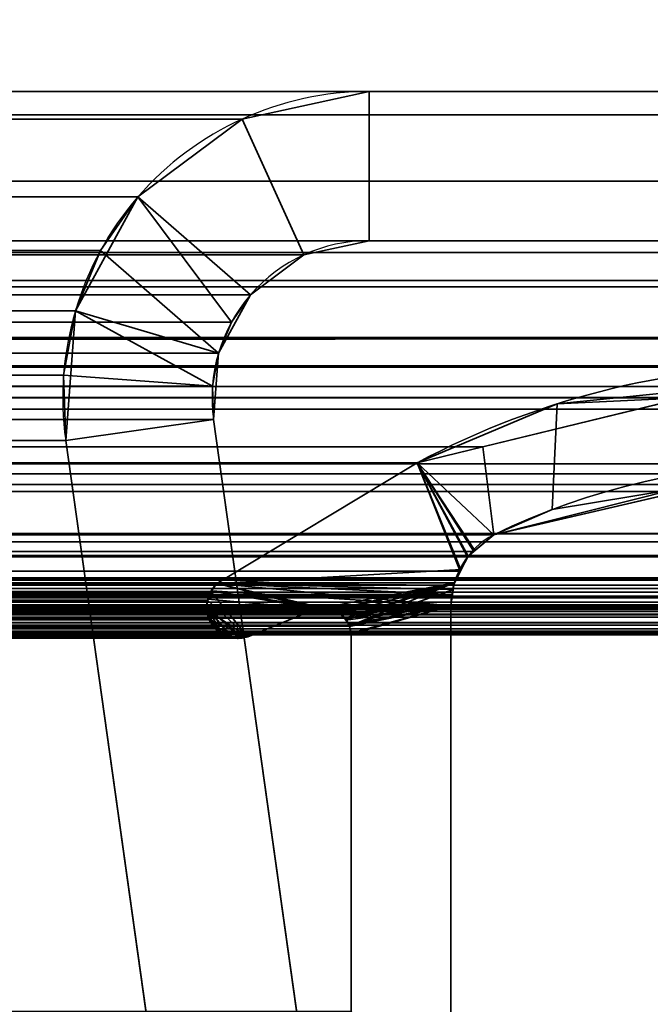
# Model space of a CAD drawing. Header units: millimetres. Extents: x -493 to 6693, y -115 to 145.
# Tile 262 of 656: x 299.67 to 306.01, y 6.82 to 16.72. Entities that reach past the tile are written whole.
import ezdxf

# ---------------------------------------------------------------- set-up
doc = ezdxf.new("R2010")
doc.units = ezdxf.units.MM
doc.layers.add('151', color=7, linetype='Continuous', true_color=0xffffff)

# ---------------------------------------------------------------- blocks, each defined once
blk = doc.blocks.new('UG_SURFACE_001')
at = {"layer": '151', "color": 252, "linetype": 'Continuous', "lineweight": 35}
for points in [[(492.5, -15, 2200.2499), (492.5, 135, 2200.2499), (-492.5, 135, 2200.2499), (-492.5, -15, 2200.2499)], [(-342.5, -15, 2050.2501), (-342.5, 135, 2050.2501), (342.5, 135, 2050.2501), (342.5, -15, 2050.2501)]]:
    blk.add_3dface(points, dxfattribs=at)
blk = doc.blocks.new('UG_SURFACE_088')
at = {"layer": '151', "color": 252, "linetype": 'Continuous', "lineweight": 35}
for points in [[(311.42, 16, 2018.6701), (-311.42, 16, 2018.6701), (-312.5987, 15.7655, 2019.8486), (312.5987, 15.7655, 2019.8486)], [(-311.42, 16, 2018.6701), (311.42, 16, 2018.6701), (303.1802, 16, 2010.4303), (-303.1802, 16, 2010.4303)], [(301.903, 15.7227, 2009.1529), (-301.903, 15.7227, 2009.1529), (-303.1802, 16, 2010.4303), (303.1802, 16, 2010.4303)], [(303.1802, 14.5, 2010.4303), (302.525, 14.3577, 2009.7749), (301.903, 15.7227, 2009.1529), (303.1802, 16, 2010.4303)], [(311.42, 14.5, 2018.6701), (303.1802, 14.5, 2010.4303), (303.1802, 16, 2010.4303), (311.42, 16, 2018.6701)], [(312.5987, 15.7655, 2019.8486), (-312.5987, 15.7655, 2019.8486), (-313.5979, 15.0979, 2020.8478), (313.5979, 15.0979, 2020.8478)], [(300.8557, 14.9407, 2008.1058), (-300.8557, 14.9407, 2008.1058), (-301.903, 15.7227, 2009.1529), (301.903, 15.7227, 2009.1529)], [(300.8557, 14.9407, 2008.1058), (301.903, 15.7227, 2009.1529), (302.525, 14.3577, 2009.7749), (301.9878, 13.9566, 2009.2378)], [(313.5979, 15.0979, 2020.8478), (-313.5979, 15.0979, 2020.8478), (-314.2655, 14.0987, 2021.5156), (314.2655, 14.0987, 2021.5156)], [(-300.4799, 14.4014, 2007.73), (-300.8557, 14.9407, 2008.1058), (300.8557, 14.9407, 2008.1058)], [(-300.4799, 14.4014, 2007.73), (300.8557, 14.9407, 2008.1058), (300.4799, 14.4014, 2007.73)], [(301.795, 13.68, 2009.0449), (301.6653, 13.3687, 2008.9152), (300.4799, 14.4014, 2007.73), (300.8557, 14.9407, 2008.1058)], [(300.8557, 14.9407, 2008.1058), (301.9878, 13.9566, 2009.2378), (301.795, 13.68, 2009.0449)], [(312.0247, 14.3797, 2019.2747), (-312.0247, 14.3797, 2019.2747), (-311.42, 14.5, 2018.6701), (311.42, 14.5, 2018.6701)], [(-311.42, 14.5, 2018.6701), (-303.1802, 14.5, 2010.4303), (303.1802, 14.5, 2010.4303), (311.42, 14.5, 2018.6701)], [(303.1802, 14.5, 2010.4303), (-303.1802, 14.5, 2010.4303), (-302.525, 14.3577, 2009.7749), (302.525, 14.3577, 2009.7749)], [(312.5372, 14.0372, 2019.7873), (-312.5372, 14.0372, 2019.7873), (-312.0247, 14.3797, 2019.2747), (312.0247, 14.3797, 2019.2747)], [(302.525, 14.3577, 2009.7749), (-302.525, 14.3577, 2009.7749), (-301.9878, 13.9566, 2009.2378), (301.9878, 13.9566, 2009.2378)], [(300.4799, 14.4014, 2007.73), (-300.2271, 13.7948, 2007.477), (-300.4799, 14.4014, 2007.73)], [(300.4799, 14.4014, 2007.73), (300.2271, 13.7948, 2007.477), (-300.2271, 13.7948, 2007.477)], [(300.2271, 13.7948, 2007.477), (300.4799, 14.4014, 2007.73), (301.6653, 13.3687, 2008.9152), (301.6046, 13.0371, 2008.8546)], [(314.4408, 13.5209, 2021.6908), (314.2655, 14.0987, 2021.5156), (-314.2655, 14.0987, 2021.5156), (-314.4408, 13.5209, 2021.6908)], [(312.8797, 13.5246, 2020.1297), (-312.8797, 13.5246, 2020.1297), (-312.5372, 14.0372, 2019.7873), (312.5372, 14.0372, 2019.7873)], [(301.795, 13.68, 2009.0449), (-301.9878, 13.9566, 2009.2378), (-301.795, 13.68, 2009.0449)], [(301.795, 13.68, 2009.0449), (301.9878, 13.9566, 2009.2378), (-301.9878, 13.9566, 2009.2378)], [(-300.1087, 13.1483, 2007.3588), (-300.2271, 13.7948, 2007.477), (300.2271, 13.7948, 2007.477)], [(-300.1087, 13.1483, 2007.3588), (300.2271, 13.7948, 2007.477), (300.1087, 13.1483, 2007.3588)], [(301.6046, 13.0371, 2008.8546), (300.1087, 13.1483, 2007.3588), (300.2271, 13.7948, 2007.477)], [(-301.795, 13.68, 2009.0449), (301.6653, 13.3687, 2008.9152), (301.795, 13.68, 2009.0449)], [(-301.795, 13.68, 2009.0449), (-301.6653, 13.3687, 2008.9152), (301.6653, 13.3687, 2008.9152)], [(-314.5, 12.92, 2021.75), (314.5, 12.92, 2021.75), (314.4408, 13.5209, 2021.6908)], [(-314.4408, 13.5209, 2021.6908), (-314.5, 12.92, 2021.75), (314.4408, 13.5209, 2021.6908)], [(-312.9697, 13.2282, 2020.2196), (-312.8797, 13.5246, 2020.1297), (312.8797, 13.5246, 2020.1297), (312.9697, 13.2282, 2020.2196)], [(301.6046, 13.0371, 2008.8546), (-301.6653, 13.3687, 2008.9152), (-301.6046, 13.0371, 2008.8546)], [(301.6046, 13.0371, 2008.8546), (301.6653, 13.3687, 2008.9152), (-301.6653, 13.3687, 2008.9152)], [(313, 12.92, 2020.2501), (-313, 12.92, 2020.2501), (-312.9697, 13.2282, 2020.2196)], [(312.9697, 13.2282, 2020.2196), (313, 12.92, 2020.2501), (-312.9697, 13.2282, 2020.2196)], [(300.1087, 13.1483, 2007.3588), (-300.1302, 12.4913, 2007.3802), (-300.1087, 13.1483, 2007.3588)], [(300.1087, 13.1483, 2007.3588), (300.1302, 12.4913, 2007.3802), (-300.1302, 12.4913, 2007.3802)], [(300.1302, 12.4913, 2007.3802), (300.1087, 13.1483, 2007.3588), (301.6046, 13.0371, 2008.8546), (301.6156, 12.7001, 2008.8656)], [(-301.6046, 13.0371, 2008.8546), (-301.6156, 12.7001, 2008.8656), (301.6156, 12.7001, 2008.8656)], [(-301.6046, 13.0371, 2008.8546), (301.6156, 12.7001, 2008.8656), (301.6046, 13.0371, 2008.8546)], [(-314.5, -21.92, 2021.75), (314.5, -21.92, 2021.75), (314.5, 12.92, 2021.75), (-314.5, 12.92, 2021.75)], [(-313, -21.92, 2020.2501), (-313, 12.92, 2020.2501), (313, 12.92, 2020.2501), (313, -21.92, 2020.2501)], [(-301.6156, 12.7001, 2008.8656), (-302.4781, 6.5631, 2009.7282), (302.4781, 6.5631, 2009.7282), (301.6156, 12.7001, 2008.8656)], [(300.9927, 6.3544, 2008.2426), (300.1302, 12.4913, 2007.3802), (301.6156, 12.7001, 2008.8656), (302.4781, 6.5631, 2009.7282)], [(-300.1302, 12.4913, 2007.3802), (300.1302, 12.4913, 2007.3802), (300.9927, 6.3544, 2008.2426), (-300.9927, 6.3544, 2008.2426)]]:
    blk.add_3dface(points, dxfattribs=at)
blk = doc.blocks.new('UG_SURFACE_089')
at = {"layer": '151', "color": 252, "linetype": 'Continuous', "lineweight": 35}
for points in [[(303.1802, 16, 2010.4303), (303.1802, 16, -7.75), (301.903, 15.7227, -7.75), (301.903, 15.7227, 2009.1529)], [(303.1802, 14.5, -7.75), (302.525, 14.3577, -7.75), (301.903, 15.7227, -7.75), (303.1802, 16, -7.75)], [(303.1802, 16, 2010.4303), (301.903, 15.7227, 2009.1529), (302.525, 14.3577, 2009.7749), (303.1802, 14.5, 2010.4303)], [(311.42, 16, 2018.6701), (311.42, 16, -7.75), (303.1802, 16, -7.75), (303.1802, 16, 2010.4303)], [(311.42, 14.5, -7.75), (303.1802, 14.5, -7.75), (303.1802, 16, -7.75), (311.42, 16, -7.75)], [(311.42, 16, 2018.6701), (303.1802, 16, 2010.4303), (303.1802, 14.5, 2010.4303), (311.42, 14.5, 2018.6701)], [(301.903, 15.7227, 2009.1529), (301.903, 15.7227, -7.75), (300.8557, 14.9407, -7.75), (300.8557, 14.9407, 2008.1058)], [(302.525, 14.3577, -7.75), (301.9878, 13.9566, -7.75), (300.8557, 14.9407, -7.75), (301.903, 15.7227, -7.75)], [(301.9878, 13.9566, 2009.2378), (302.525, 14.3577, 2009.7749), (301.903, 15.7227, 2009.1529), (300.8557, 14.9407, 2008.1058)], [(300.8557, 14.9407, -7.75), (300.2271, 13.7948, -7.75), (300.2271, 13.7948, 2007.477)], [(300.2271, 13.7948, 2007.477), (300.4799, 14.4014, 2007.73), (300.8557, 14.9407, -7.75)], [(300.2271, 13.7948, -7.75), (300.8557, 14.9407, -7.75), (301.9878, 13.9566, -7.75), (301.6653, 13.3687, -7.75)], [(300.4799, 14.4014, 2007.73), (300.8557, 14.9407, 2008.1058), (300.8557, 14.9407, -7.75)], [(300.8557, 14.9407, 2008.1058), (300.4799, 14.4014, 2007.73), (301.6653, 13.3687, 2008.9152), (301.795, 13.68, 2009.0449)], [(301.795, 13.68, 2009.0449), (301.9878, 13.9566, 2009.2378), (300.8557, 14.9407, 2008.1058)], [(302.525, 14.3577, 2009.7749), (302.525, 14.3577, -7.75), (303.1802, 14.5, -7.75), (303.1802, 14.5, 2010.4303)], [(311.42, 14.5, 2018.6701), (303.1802, 14.5, 2010.4303), (303.1802, 14.5, -7.75), (311.42, 14.5, -7.75)], [(301.6046, 13.0371, 2008.8546), (301.6653, 13.3687, 2008.9152), (300.4799, 14.4014, 2007.73), (300.2271, 13.7948, 2007.477)], [(301.9878, 13.9566, 2009.2378), (301.9878, 13.9566, -7.75), (302.525, 14.3577, -7.75), (302.525, 14.3577, 2009.7749)], [(301.795, 13.68, 2009.0449), (301.6653, 13.3687, -7.75), (301.9878, 13.9566, -7.75)], [(301.9878, 13.9566, -7.75), (301.9878, 13.9566, 2009.2378), (301.795, 13.68, 2009.0449)], [(300.1087, 13.1483, 2007.3588), (300.2271, 13.7948, -7.75), (300.1302, 12.4913, -7.75)], [(300.1087, 13.1483, 2007.3588), (300.2271, 13.7948, 2007.477), (300.2271, 13.7948, -7.75)], [(300.2271, 13.7948, 2007.477), (300.1087, 13.1483, 2007.3588), (301.6046, 13.0371, 2008.8546)], [(300.1302, 12.4913, -7.75), (300.2271, 13.7948, -7.75), (301.6653, 13.3687, -7.75), (301.6156, 12.7001, -7.75)], [(301.795, 13.68, 2009.0449), (301.6653, 13.3687, 2008.9152), (301.6653, 13.3687, -7.75)], [(301.6653, 13.3687, -7.75), (301.6653, 13.3687, 2008.9152), (301.6046, 13.0371, 2008.8546)], [(301.6046, 13.0371, 2008.8546), (301.6156, 12.7001, -7.75), (301.6653, 13.3687, -7.75)], [(300.1302, 12.4913, -7.75), (300.1302, 12.4913, 2007.3802), (300.1087, 13.1483, 2007.3588)], [(301.6156, 12.7001, 2008.8656), (301.6046, 13.0371, 2008.8546), (300.1087, 13.1483, 2007.3588), (300.1302, 12.4913, 2007.3802)], [(301.6046, 13.0371, 2008.8546), (301.6156, 12.7001, 2008.8656), (301.6156, 12.7001, -7.75)], [(300.9927, 6.3544, -7.75), (300.1302, 12.4913, -7.75), (301.6156, 12.7001, -7.75), (302.4781, 6.5631, -7.75)], [(302.4781, 6.5631, 2009.7282), (301.6156, 12.7001, 2008.8656), (300.1302, 12.4913, 2007.3802), (300.9927, 6.3544, 2008.2426)], [(301.6156, 12.7001, 2008.8656), (302.4781, 6.5631, 2009.7282), (302.4781, 6.5631, -7.75), (301.6156, 12.7001, -7.75)], [(300.1302, 12.4913, 2007.3802), (300.1302, 12.4913, -7.75), (300.9927, 6.3544, -7.75), (300.9927, 6.3544, 2008.2426)]]:
    blk.add_3dface(points, dxfattribs=at)
blk = doc.blocks.new('UG_SURFACE_092')
at = {"layer": '151', "color": 7, "linetype": 'Continuous', "lineweight": 35}
for points in [[(-309.2698, 12.806, 2016.5198), (309.2698, 12.806, 2016.5198), (307.672, 13.2423, 2014.9219)], [(-307.672, 13.2423, 2014.9219), (-309.2698, 12.806, 2016.5198), (307.672, 13.2423, 2014.9219)], [(307.672, 13.2423, 2014.9219), (306.8185, 13.0346, 2014.0684), (-306.8185, 13.0346, 2014.0684), (-307.672, 13.2423, 2014.9219)], [(304.3236, 12.4274, 2011.5736), (-304.3236, 12.4274, 2011.5736), (-306.8185, 13.0346, 2014.0684), (306.8185, 13.0346, 2014.0684)], [(306.3062, 11.9768, 2013.5562), (304.4322, 11.5427, 2011.6823), (304.3236, 12.4274, 2011.5736), (306.8185, 13.0346, 2014.0684)], [(309.2698, 12.806, 2016.5198), (-309.2698, 12.806, 2016.5198), (-311.652, 12.1555, 2018.9021), (311.652, 12.1555, 2018.9021)], [(303.663, 12.2666, 2010.9129), (-303.663, 12.2666, 2010.9129), (-304.3236, 12.4274, 2011.5736), (304.3236, 12.4274, 2011.5736)], [(303.663, 12.2666, 2010.9129), (304.3236, 12.4274, 2011.5736), (304.4322, 11.5427, 2011.6823), (304.2326, 11.3749, 2011.4825)], [(307.5121, 12.2561, 2014.7622), (-308.4338, 12.0469, 2015.6839), (-307.5121, 12.2561, 2014.7622)], [(307.5121, 12.2561, 2014.7622), (308.4338, 12.0469, 2015.6839), (-308.4338, 12.0469, 2015.6839)], [(-307.5121, 12.2561, 2014.7622), (306.3062, 11.9768, 2013.5562), (307.5121, 12.2561, 2014.7622)], [(-307.5121, 12.2561, 2014.7622), (-306.3062, 11.9768, 2013.5562), (306.3062, 11.9768, 2013.5562)], [(303.663, 12.2666, 2010.9129), (301.6499, 11.0514, 2008.8999), (-301.6499, 11.0514, 2008.8999), (-303.663, 12.2666, 2010.9129)], [(304.0937, 11.1752, 2011.3437), (304.0347, 11.0607, 2011.2846), (301.6499, 11.0514, 2008.8999), (303.663, 12.2666, 2010.9129)], [(303.663, 12.2666, 2010.9129), (304.1691, 11.3216, 2011.4191), (304.0937, 11.1752, 2011.3437)], [(304.2326, 11.3749, 2011.4825), (304.1691, 11.3216, 2011.4191), (303.663, 12.2666, 2010.9129)], [(313.4445, 11.0875, 2020.6945), (311.652, 12.1555, 2018.9021), (-311.652, 12.1555, 2018.9021), (-313.4445, 11.0875, 2020.6945)], [(310.595, 11.5565, 2017.8449), (-310.595, 11.5565, 2017.8449), (-308.4338, 12.0469, 2015.6839), (308.4338, 12.0469, 2015.6839)], [(306.3062, 11.9768, 2013.5562), (-306.3062, 11.9768, 2013.5562), (-304.4322, 11.5427, 2011.6823), (304.4322, 11.5427, 2011.6823)], [(-310.7077, 11.4722, 2017.9577), (-310.595, 11.5565, 2017.8449), (310.595, 11.5565, 2017.8449)], [(310.595, 11.5565, 2017.8449), (310.605, 11.552, 2017.8549), (-310.7077, 11.4722, 2017.9577)], [(310.605, 11.552, 2017.8549), (310.7073, 11.4721, 2017.9574), (-310.7077, 11.4722, 2017.9577)], [(304.4322, 11.5427, 2011.6823), (-304.4322, 11.5427, 2011.6823), (-304.2326, 11.3749, 2011.4825), (304.2326, 11.3749, 2011.4825)], [(310.886, 11.3326, 2018.136), (-310.8725, 11.3488, 2018.1224), (-310.7077, 11.4722, 2017.9577)], [(-310.7077, 11.4722, 2017.9577), (310.7073, 11.4721, 2017.9574), (310.886, 11.3326, 2018.136)], [(311.0107, 11.1085, 2018.2607), (-311.0102, 11.1078, 2018.2602), (-310.8901, 11.318, 2018.1401)], [(310.886, 11.3326, 2018.136), (-310.8901, 11.318, 2018.1401), (-310.8725, 11.3488, 2018.1224)], [(310.886, 11.3326, 2018.136), (310.8926, 11.3208, 2018.1425), (-310.8901, 11.318, 2018.1401)], [(-310.8901, 11.318, 2018.1401), (310.8926, 11.3208, 2018.1425), (311.0107, 11.1085, 2018.2607)], [(304.1691, 11.3216, 2011.4191), (-304.2326, 11.3749, 2011.4825), (-304.1691, 11.3216, 2011.4191)], [(304.1691, 11.3216, 2011.4191), (304.2326, 11.3749, 2011.4825), (-304.2326, 11.3749, 2011.4825)], [(-304.1691, 11.3216, 2011.4191), (304.0937, 11.1752, 2011.3437), (304.1691, 11.3216, 2011.4191)], [(-304.1691, 11.3216, 2011.4191), (-304.0937, 11.1752, 2011.3437), (304.0937, 11.1752, 2011.3437)], [(311.0184, 11.0946, 2018.2683), (-311.0615, 10.8663, 2018.3115), (-311.0196, 11.0912, 2018.2695)], [(311.0184, 11.0946, 2018.2683), (311.0615, 10.8663, 2018.3115), (-311.0615, 10.8663, 2018.3115)], [(311.0184, 11.0946, 2018.2683), (-311.0196, 11.0912, 2018.2695), (-311.0102, 11.1078, 2018.2602)], [(-311.0102, 11.1078, 2018.2602), (311.0107, 11.1085, 2018.2607), (311.0184, 11.0946, 2018.2683)], [(304.0347, 11.0607, 2011.2846), (-304.0937, 11.1752, 2011.3437), (-304.0347, 11.0607, 2011.2846)], [(304.0347, 11.0607, 2011.2846), (304.0937, 11.1752, 2011.3437), (-304.0937, 11.1752, 2011.3437)], [(-313.5326, 11.0036, 2020.7827), (-313.5506, 10.9642, 2020.8006), (313.5506, 10.9642, 2020.8006)], [(313.5326, 11.0036, 2020.7827), (313.4978, 11.0368, 2020.7477), (-313.4978, 11.0368, 2020.7477), (-313.5326, 11.0036, 2020.7827)], [(-313.5326, 11.0036, 2020.7827), (313.5506, 10.9642, 2020.8006), (313.5326, 11.0036, 2020.7827)], [(313.4445, 11.0875, 2020.6945), (-313.4445, 11.0875, 2020.6945), (-313.4978, 11.0368, 2020.7477), (313.4978, 11.0368, 2020.7477)], [(-304.0347, 11.0607, 2011.2846), (304.0171, 10.9423, 2011.2672), (304.0347, 11.0607, 2011.2846)], [(-304.0347, 11.0607, 2011.2846), (-304.0171, 10.9423, 2011.2672), (304.0171, 10.9423, 2011.2672)], [(-301.5873, 10.9733, 2008.8372), (-301.6499, 11.0514, 2008.8999), (301.6499, 11.0514, 2008.8999)], [(301.6499, 11.0514, 2008.8999), (301.5881, 10.972, 2008.8382), (-301.5873, 10.9733, 2008.8372)], [(301.5881, 10.972, 2008.8382), (301.6499, 11.0514, 2008.8999), (302.6485, 10.798, 2009.8984), (301.96, 10.5173, 2009.2101)], [(301.6499, 11.0514, 2008.8999), (304.0347, 11.0607, 2011.2846), (304.0171, 10.9423, 2011.2672)], [(301.6499, 11.0514, 2008.8999), (302.7161, 10.8082, 2009.9661), (302.682, 10.8051, 2009.932)], [(302.682, 10.8051, 2009.932), (302.6485, 10.798, 2009.8984), (301.6499, 11.0514, 2008.8999)], [(302.8019, 10.7896, 2010.052), (302.7161, 10.8082, 2009.9661), (301.6499, 11.0514, 2008.8999), (304, 10.8277, 2011.25)], [(304.0171, 10.9423, 2011.2672), (304, 10.8277, 2011.25), (301.6499, 11.0514, 2008.8999)], [(-313.5839, 10.838, 2020.834), (313.5839, 10.838, 2020.834), (313.5758, 10.9091, 2020.8259)], [(-313.5758, 10.9091, 2020.8259), (-313.5839, 10.838, 2020.834), (313.5758, 10.9091, 2020.8259)], [(313.5758, 10.9091, 2020.8259), (313.5682, 10.9257, 2020.8182), (-313.5682, 10.9257, 2020.8182), (-313.5758, 10.9091, 2020.8259)], [(313.5506, 10.9642, 2020.8006), (-313.5506, 10.9642, 2020.8006), (-313.5682, 10.9257, 2020.8182), (313.5682, 10.9257, 2020.8182)], [(304.0171, 10.9423, 2011.2672), (-304.0171, 10.9423, 2011.2672), (-304, 10.8277, 2011.25), (304, 10.8277, 2011.25)], [(-301.5826, 10.9675, 2008.8327), (-301.5873, 10.9733, 2008.8372), (301.5881, 10.972, 2008.8382)], [(-301.5826, 10.9675, 2008.8327), (301.5881, 10.972, 2008.8382), (301.5783, 10.9593, 2008.8282)], [(301.5783, 10.9593, 2008.8282), (-301.5528, 10.8865, 2008.8029), (-301.5826, 10.9675, 2008.8327)], [(301.5783, 10.9593, 2008.8282), (301.5539, 10.8859, 2008.8038), (-301.5528, 10.8865, 2008.8029)], [(301.96, 10.5173, 2009.2101), (301.5539, 10.8859, 2008.8038), (301.5783, 10.9593, 2008.8282), (301.5881, 10.972, 2008.8382)], [(313.5839, 10.838, 2020.834), (-313.5839, 10.838, 2020.834), (-313.5854, 10.8249, 2020.8354)], [(313.5854, 10.8249, 2020.8354), (313.5839, 10.838, 2020.834), (-313.5854, 10.8249, 2020.8354)], [(-313.5854, 10.8249, 2020.8354), (-313.572, 10.7445, 2020.822), (313.572, 10.7445, 2020.822), (313.5854, 10.8249, 2020.8354)], [(312.3996, 10.8171, 2019.6495), (313.1971, 10.5484, 2020.447), (-313.1971, 10.5484, 2020.447), (-312.3996, 10.8171, 2019.6495)], [(312.3996, 10.8171, 2019.6495), (-312.3996, 10.8171, 2019.6495), (-312.3857, 10.8169, 2019.6357)], [(312.3439, 10.826, 2019.594), (-312.3857, 10.8169, 2019.6357), (-312.3131, 10.8159, 2019.5632)], [(312.3439, 10.826, 2019.594), (312.3856, 10.8193, 2019.6357), (-312.3857, 10.8169, 2019.6357)], [(-312.3857, 10.8169, 2019.6357), (312.3856, 10.8193, 2019.6357), (312.3996, 10.8171, 2019.6495)], [(-312.3131, 10.8159, 2019.5632), (312.3137, 10.8195, 2019.5637), (312.3439, 10.826, 2019.594)], [(312.3137, 10.8195, 2019.5637), (-312.3131, 10.8159, 2019.5632), (-312.26, 10.8152, 2019.51)], [(-312.26, 10.8152, 2019.51), (312.2388, 10.8035, 2019.4888), (312.3137, 10.8195, 2019.5637)], [(-312.26, 10.8152, 2019.51), (-312.2396, 10.8032, 2019.4895), (312.2388, 10.8035, 2019.4888)], [(312.2226, 10.8, 2019.4726), (312.2388, 10.8035, 2019.4888), (-312.2396, 10.8032, 2019.4895)], [(312.2042, 10.7898, 2019.4542), (-312.2396, 10.8032, 2019.4895), (-312.1823, 10.7697, 2019.4323)], [(312.2042, 10.7898, 2019.4542), (312.2226, 10.8, 2019.4726), (-312.2396, 10.8032, 2019.4895)], [(-311.0615, 5.7187, 2018.3115), (-311.0615, 10.8663, 2018.3115), (311.0615, 10.8663, 2018.3115), (311.0615, 5.7187, 2018.3115)], [(-304, 10.8277, 2011.25), (-304, 4.7035, 2011.25), (304, 4.7035, 2011.25), (304, 10.8277, 2011.25)], [(302.8019, 10.7896, 2010.052), (-302.8019, 10.7896, 2010.052), (-302.7161, 10.8082, 2009.9661), (302.7161, 10.8082, 2009.9661)], [(302.682, 10.8051, 2009.932), (-302.7161, 10.8082, 2009.9661), (-302.682, 10.8051, 2009.932)], [(302.682, 10.8051, 2009.932), (302.7161, 10.8082, 2009.9661), (-302.7161, 10.8082, 2009.9661)], [(-302.682, 10.8051, 2009.932), (302.6485, 10.798, 2009.8984), (302.682, 10.8051, 2009.932)], [(-302.682, 10.8051, 2009.932), (-302.6485, 10.798, 2009.8984), (302.6485, 10.798, 2009.8984)], [(301.96, 10.5173, 2009.2101), (302.6485, 10.798, 2009.8984), (-302.6485, 10.798, 2009.8984), (-301.96, 10.5173, 2009.2101)], [(-301.5502, 10.8796, 2008.8003), (-301.5528, 10.8865, 2008.8029), (301.5539, 10.8859, 2008.8038)], [(-301.5502, 10.8796, 2008.8003), (301.5539, 10.8859, 2008.8038), (301.5482, 10.8687, 2008.7981)], [(301.5482, 10.8687, 2008.7981), (-301.5448, 10.7907, 2008.7948), (-301.5502, 10.8796, 2008.8003)], [(301.5482, 10.8687, 2008.7981), (301.5464, 10.7907, 2008.7965), (-301.5448, 10.7907, 2008.7948)], [(301.5464, 10.7907, 2008.7965), (301.5482, 10.8687, 2008.7981), (301.5539, 10.8859, 2008.8038), (301.96, 10.5173, 2009.2101)], [(304, 10.8277, 2011.25), (302.8453, 10.7801, 2010.0954), (302.8019, 10.7896, 2010.052)], [(302.8748, 10.7564, 2010.1249), (302.8453, 10.7801, 2010.0954), (304, 10.8277, 2011.25)], [(304, 10.8277, 2011.25), (302.9386, 10.705, 2010.1886), (302.8748, 10.7564, 2010.1249)], [(302.98, 10.6291, 2010.2301), (302.9388, 10.7047, 2010.1888), (302.9386, 10.705, 2010.1886), (304, 10.8277, 2011.25)], [(304, 10.8277, 2011.25), (302.9838, 10.6222, 2010.2339), (302.98, 10.6291, 2010.2301)], [(302.9963, 10.5516, 2010.2463), (302.9838, 10.6222, 2010.2339), (304, 10.8277, 2011.25)], [(304, 10.8277, 2011.25), (302.9979, 10.5427, 2010.2479), (302.9963, 10.5516, 2010.2463)], [(302.9979, 6.7467, 2010.2479), (302.9979, 10.5427, 2010.2479), (304, 10.8277, 2011.25), (304, 4.7035, 2011.25)], [(313.572, 10.7445, 2020.822), (-313.572, 10.7445, 2020.822), (-313.5677, 10.736, 2020.8178), (313.5677, 10.736, 2020.8178)], [(313.5287, 10.6585, 2020.7787), (-313.5677, 10.736, 2020.8178), (-313.5287, 10.6585, 2020.7787)], [(313.5287, 10.6585, 2020.7787), (313.5677, 10.736, 2020.8178), (-313.5677, 10.736, 2020.8178)], [(-312.1823, 10.7697, 2019.4323), (312.1832, 10.7696, 2019.4333), (312.2042, 10.7898, 2019.4542)], [(312.1832, 10.7696, 2019.4333), (-312.1823, 10.7697, 2019.4323), (-312.1634, 10.7586, 2019.4135)], [(-312.1634, 10.7586, 2019.4135), (312.1261, 10.7148, 2019.376), (312.1832, 10.7696, 2019.4333)], [(-312.1634, 10.7586, 2019.4135), (-312.1286, 10.7112, 2019.3787), (312.1261, 10.7148, 2019.376)], [(312.1259, 10.7145, 2019.3758), (312.1261, 10.7148, 2019.376), (-312.1286, 10.7112, 2019.3787)], [(312.1259, 10.7145, 2019.3758), (-312.1286, 10.7112, 2019.3787), (-312.1071, 10.6819, 2019.357)], [(-312.1071, 10.6819, 2019.357), (312.0888, 10.6334, 2019.3388), (312.1259, 10.7145, 2019.3758)], [(302.98, 10.6291, 2010.2301), (-302.98, 10.6291, 2010.2301), (-302.9388, 10.7047, 2010.1888), (302.9388, 10.7047, 2010.1888)], [(302.9388, 10.7047, 2010.1888), (-302.9388, 10.7047, 2010.1888), (-302.9386, 10.705, 2010.1886)], [(-302.9386, 10.705, 2010.1886), (-302.8748, 10.7564, 2010.1249), (302.8748, 10.7564, 2010.1249), (302.9386, 10.705, 2010.1886)], [(302.9386, 10.705, 2010.1886), (302.9388, 10.7047, 2010.1888), (-302.9386, 10.705, 2010.1886)], [(302.8453, 10.7801, 2010.0954), (-302.8748, 10.7564, 2010.1249), (-302.8453, 10.7801, 2010.0954)], [(302.8453, 10.7801, 2010.0954), (302.8748, 10.7564, 2010.1249), (-302.8748, 10.7564, 2010.1249)], [(-302.8453, 10.7801, 2010.0954), (-302.8019, 10.7896, 2010.052), (302.8019, 10.7896, 2010.052), (302.8453, 10.7801, 2010.0954)], [(301.5713, 10.6865, 2008.8212), (-301.6166, 10.6167, 2008.8665), (-301.5684, 10.6955, 2008.8184)], [(301.5461, 10.777, 2008.796), (-301.5684, 10.6955, 2008.8184), (-301.5656, 10.7002, 2008.8155)], [(301.5461, 10.777, 2008.796), (301.5689, 10.6953, 2008.8189), (-301.5684, 10.6955, 2008.8184)], [(-301.5684, 10.6955, 2008.8184), (301.5689, 10.6953, 2008.8189), (301.5713, 10.6865, 2008.8212)], [(-301.5656, 10.7002, 2008.8155), (301.5464, 10.7907, 2008.7965), (301.5461, 10.777, 2008.796)], [(-301.5656, 10.7002, 2008.8155), (-301.5448, 10.7899, 2008.7948), (301.5464, 10.7907, 2008.7965)], [(-301.5448, 10.7899, 2008.7948), (-301.5448, 10.7907, 2008.7948), (301.5464, 10.7907, 2008.7965)], [(301.5689, 10.6953, 2008.8189), (301.5461, 10.777, 2008.796), (301.5464, 10.7907, 2008.7965), (301.96, 10.5173, 2009.2101)], [(301.6164, 10.6165, 2008.8663), (301.5713, 10.6865, 2008.8212), (301.5689, 10.6953, 2008.8189), (301.96, 10.5173, 2009.2101)], [(-313.5287, 10.6585, 2020.7787), (-313.5278, 10.6576, 2020.7777), (313.5278, 10.6576, 2020.7777), (313.5287, 10.6585, 2020.7787)], [(313.5278, 10.6576, 2020.7777), (-313.5278, 10.6576, 2020.7777), (-313.4589, 10.5964, 2020.7088), (313.4589, 10.5964, 2020.7088)], [(313.4325, 10.573, 2020.6826), (-313.4589, 10.5964, 2020.7088), (-313.4325, 10.573, 2020.6826)], [(313.4325, 10.573, 2020.6826), (313.4589, 10.5964, 2020.7088), (-313.4589, 10.5964, 2020.7088)], [(-312.1071, 10.6819, 2019.357), (-312.0888, 10.6334, 2019.3388), (312.0888, 10.6334, 2019.3388)], [(312.0888, 6.3541, 2019.3388), (312.0888, 10.6334, 2019.3388), (-312.0888, 10.6334, 2019.3388), (-312.0888, 6.3541, 2019.3388)], [(302.9838, 10.6222, 2010.2339), (-302.9963, 10.5516, 2010.2463), (-302.9838, 10.6222, 2010.2339)], [(302.9838, 10.6222, 2010.2339), (302.9963, 10.5516, 2010.2463), (-302.9963, 10.5516, 2010.2463)], [(-302.9838, 10.6222, 2010.2339), (-302.98, 10.6291, 2010.2301), (302.98, 10.6291, 2010.2301), (302.9838, 10.6222, 2010.2339)], [(-301.6545, 10.5755, 2008.9045), (301.6227, 10.6068, 2008.8727), (301.7019, 10.5484, 2008.9519)], [(-301.6545, 10.5755, 2008.9045), (-301.6227, 10.6068, 2008.8727), (301.6227, 10.6068, 2008.8727)], [(-301.6227, 10.6068, 2008.8727), (-301.6166, 10.6167, 2008.8665), (301.6164, 10.6165, 2008.8663)], [(301.6164, 10.6165, 2008.8663), (301.6227, 10.6068, 2008.8727), (-301.6227, 10.6068, 2008.8727)], [(301.5713, 10.6865, 2008.8212), (301.6164, 10.6165, 2008.8663), (-301.6166, 10.6167, 2008.8665)], [(301.96, 10.5173, 2009.2101), (301.7019, 10.5484, 2008.9519), (301.6227, 10.6068, 2008.8727), (301.6164, 10.6165, 2008.8663)], [(313.4325, 10.573, 2020.6826), (-313.4325, 10.573, 2020.6826), (-313.4017, 10.558, 2020.6518)], [(313.4017, 10.558, 2020.6518), (313.4325, 10.573, 2020.6826), (-313.4017, 10.558, 2020.6518)], [(-313.4017, 10.558, 2020.6518), (-313.3788, 10.5549, 2020.6287), (313.3788, 10.5549, 2020.6287), (313.4017, 10.558, 2020.6518)], [(313.3788, 10.5549, 2020.6287), (-313.3788, 10.5549, 2020.6287), (-313.2904, 10.543, 2020.5405), (313.2904, 10.543, 2020.5405)], [(313.2478, 10.5372, 2020.4978), (-313.2904, 10.543, 2020.5405), (-313.2478, 10.5372, 2020.4978)], [(313.2478, 10.5372, 2020.4978), (313.2904, 10.543, 2020.5405), (-313.2904, 10.543, 2020.5405)], [(-313.2478, 10.5372, 2020.4978), (313.1971, 10.5484, 2020.447), (313.2478, 10.5372, 2020.4978)], [(-313.2478, 10.5372, 2020.4978), (-313.1971, 10.5484, 2020.447), (313.1971, 10.5484, 2020.447)], [(302.9979, 10.5427, 2010.2479), (-302.9979, 10.5427, 2010.2479), (-302.9963, 10.5516, 2010.2463), (302.9963, 10.5516, 2010.2463)], [(302.9979, 10.5427, 2010.2479), (302.9979, 6.7467, 2010.2479), (-302.9979, 6.7467, 2010.2479), (-302.9979, 10.5427, 2010.2479)], [(-301.96, 10.5173, 2009.2101), (-301.8739, 10.5128, 2009.1238), (301.8747, 10.5076, 2009.1248)], [(301.8747, 10.5076, 2009.1248), (301.903, 10.5036, 2009.1531), (-301.96, 10.5173, 2009.2101)], [(301.903, 10.5036, 2009.1531), (301.96, 10.5173, 2009.2101), (-301.96, 10.5173, 2009.2101)], [(301.8747, 10.5076, 2009.1248), (-301.8739, 10.5128, 2009.1238), (-301.7878, 10.5084, 2009.0377)], [(-301.7878, 10.5084, 2009.0377), (301.7785, 10.5211, 2009.0284), (301.8747, 10.5076, 2009.1248)], [(-301.7878, 10.5084, 2009.0377), (-301.7784, 10.5132, 2009.0284), (301.7785, 10.5211, 2009.0284)], [(301.7296, 10.528, 2008.9796), (-301.7784, 10.5132, 2009.0284), (-301.7021, 10.5516, 2008.9521)], [(301.7296, 10.528, 2008.9796), (301.7785, 10.5211, 2009.0284), (-301.7784, 10.5132, 2009.0284)], [(301.7019, 10.5484, 2008.9519), (-301.7021, 10.5516, 2008.9521), (-301.6545, 10.5755, 2008.9045)], [(-301.7021, 10.5516, 2008.9521), (301.7019, 10.5484, 2008.9519), (301.7296, 10.528, 2008.9796)], [(301.8747, 10.5076, 2009.1248), (301.7785, 10.5211, 2009.0284), (301.7019, 10.5484, 2008.9519), (301.96, 10.5173, 2009.2101)], [(301.7785, 10.5211, 2009.0284), (301.7296, 10.528, 2008.9796), (301.7019, 10.5484, 2008.9519)], [(301.96, 10.5173, 2009.2101), (301.903, 10.5036, 2009.1531), (301.8747, 10.5076, 2009.1248)]]:
    blk.add_3dface(points, dxfattribs=at)
blk = doc.blocks.new('UG_SURFACE_093')
at = {"layer": '151', "color": 7, "linetype": 'Continuous', "lineweight": 35}
for points in [[(306.2564, 12.0026, -7.75), (305.0178, 11.7957, -7.75), (305.0702, 12.8596, -7.75), (306.3297, 12.9878, -7.75)], [(306.3413, 12.9185, 2013.5913), (306.3297, 12.9878, -7.75), (305.0702, 12.8596, -7.75)], [(303.663, 12.2666, 2010.9129), (306.3413, 12.9185, 2013.5913), (305.0702, 12.8596, -7.75)], [(306.3413, 12.9185, 2013.5913), (303.663, 12.2666, 2010.9129), (304.4322, 11.5427, 2011.6823), (306.2539, 11.9647, 2013.5038)], [(305.0702, 12.8596, -7.75), (303.663, 12.2666, -7.75), (303.663, 12.2666, 2010.9129)], [(305.0178, 11.7957, -7.75), (304.4322, 11.5427, -7.75), (303.663, 12.2666, -7.75), (305.0702, 12.8596, -7.75)], [(303.663, 12.2666, -7.75), (301.6499, 11.0514, -7.75), (301.6499, 11.0514, 2008.8999), (303.663, 12.2666, 2010.9129)], [(301.6499, 11.0514, -7.75), (303.663, 12.2666, -7.75), (304.1743, 11.3282, -7.75), (304.1058, 11.1916, -7.75)], [(303.663, 12.2666, 2010.9129), (301.6499, 11.0514, 2008.8999), (304.0347, 11.0607, 2011.2846), (304.1008, 11.1889, 2011.3509)], [(303.663, 12.2666, -7.75), (304.4322, 11.5427, -7.75), (304.243, 11.3854, -7.75)], [(304.243, 11.3854, -7.75), (304.1743, 11.3282, -7.75), (303.663, 12.2666, -7.75)], [(303.663, 12.2666, 2010.9129), (304.1691, 11.3216, 2011.4191), (304.2403, 11.3814, 2011.4903)], [(304.2403, 11.3814, 2011.4903), (304.4322, 11.5427, 2011.6823), (303.663, 12.2666, 2010.9129)], [(304.1008, 11.1889, 2011.3509), (304.1691, 11.3216, 2011.4191), (303.663, 12.2666, 2010.9129)], [(306.2564, 12.0026, -7.75), (306.2539, 11.9647, 2013.5038), (304.4322, 11.5427, 2011.6823)], [(304.4322, 11.5427, 2011.6823), (305.0178, 11.7957, -7.75), (306.2564, 12.0026, -7.75)], [(304.4322, 11.5427, 2011.6823), (304.4322, 11.5427, -7.75), (305.0178, 11.7957, -7.75)], [(304.4322, 11.5427, -7.75), (304.4322, 11.5427, 2011.6823), (304.2403, 11.3814, 2011.4903)], [(304.2403, 11.3814, 2011.4903), (304.243, 11.3854, -7.75), (304.4322, 11.5427, -7.75)], [(304.1691, 11.3216, 2011.4191), (304.1008, 11.1889, 2011.3509), (304.1058, 11.1916, -7.75)], [(304.1691, 11.3216, 2011.4191), (304.1058, 11.1916, -7.75), (304.1743, 11.3282, -7.75)], [(304.243, 11.3854, -7.75), (304.2403, 11.3814, 2011.4903), (304.1691, 11.3216, 2011.4191)], [(304.1691, 11.3216, 2011.4191), (304.1743, 11.3282, -7.75), (304.243, 11.3854, -7.75)], [(304.1058, 11.1916, -7.75), (304.0276, 11.0359, -7.75), (301.6499, 11.0514, -7.75)], [(304.0276, 11.0359, -7.75), (304.1058, 11.1916, -7.75), (304.1008, 11.1889, 2011.3509)], [(304.0276, 11.0359, -7.75), (304.1008, 11.1889, 2011.3509), (304.0347, 11.0607, 2011.2846)], [(301.6499, 11.0514, -7.75), (301.5957, 10.9786, -7.75), (301.5933, 10.9786, 2008.8432)], [(301.5933, 10.9786, 2008.8432), (301.6499, 11.0514, 2008.8999), (301.6499, 11.0514, -7.75)], [(302.6485, 10.798, 2009.8984), (301.6499, 11.0514, 2008.8999), (301.5933, 10.9786, 2008.8432)], [(304.0219, 10.9929, -7.75), (304, 10.8277, -7.75), (301.5957, 10.9786, -7.75), (301.6499, 11.0514, -7.75)], [(302.682, 10.8051, 2009.932), (302.7161, 10.8082, 2009.9661), (304.0347, 11.0607, 2011.2846), (301.6499, 11.0514, 2008.8999)], [(301.6499, 11.0514, -7.75), (304.0276, 11.0359, -7.75), (304.0219, 10.9929, -7.75)], [(301.6499, 11.0514, 2008.8999), (302.6485, 10.798, 2009.8984), (302.682, 10.8051, 2009.932)], [(304.0347, 11.0607, 2011.2846), (302.7161, 10.8082, 2009.9661), (302.8116, 10.7875, 2010.0615)], [(302.8116, 10.7875, 2010.0615), (302.8453, 10.7801, 2010.0954), (304.0347, 11.0607, 2011.2846)], [(304.0347, 11.0607, 2011.2846), (302.8453, 10.7801, 2010.0954), (302.8899, 10.7442, 2010.1399)], [(302.8899, 10.7442, 2010.1399), (302.9386, 10.705, 2010.1886), (304.0347, 11.0607, 2011.2846)], [(304.0347, 11.0607, 2011.2846), (302.9386, 10.705, 2010.1886), (302.9489, 10.6862, 2010.1988)], [(302.9489, 10.6862, 2010.1988), (302.9838, 10.6222, 2010.2339), (304.0347, 11.0607, 2011.2846)], [(304.0244, 10.9915, 2011.2743), (304.0347, 11.0607, 2011.2846), (302.9838, 10.6222, 2010.2339), (302.9839, 10.6216, 2010.2339)], [(302.9839, 10.6216, 2010.2339), (302.9979, 10.5427, 2010.2479), (304, 10.8277, 2011.25), (304.0244, 10.9915, 2011.2743)], [(304.0219, 10.9929, -7.75), (304.0244, 10.9915, 2011.2743), (304, 10.8277, 2011.25)], [(304, 10.8277, 2011.25), (304, 10.8277, -7.75), (304.0219, 10.9929, -7.75)], [(304.0347, 11.0607, 2011.2846), (304.0219, 10.9929, -7.75), (304.0276, 11.0359, -7.75)], [(304.0347, 11.0607, 2011.2846), (304.0244, 10.9915, 2011.2743), (304.0219, 10.9929, -7.75)], [(301.5595, 10.8957, -7.75), (301.5443, 10.835, -7.75), (301.5468, 10.8101, 2008.7969)], [(301.5478, 10.8108, -7.75), (301.5443, 10.835, -7.75), (301.5595, 10.8957, -7.75), (302.6485, 10.798, -7.75)], [(301.5468, 10.8101, 2008.7969), (301.5482, 10.8687, 2008.7981), (301.5595, 10.8957, -7.75)], [(301.557, 10.8953, 2008.8069), (301.5482, 10.8687, 2008.7981), (301.5468, 10.8101, 2008.7969), (302.6485, 10.798, 2009.8984)], [(301.5482, 10.8687, 2008.7981), (301.557, 10.8953, 2008.8069), (301.5595, 10.8957, -7.75)], [(301.5957, 10.9786, -7.75), (301.5724, 10.9473, -7.75), (301.557, 10.8953, 2008.8069)], [(301.557, 10.8953, 2008.8069), (301.5783, 10.9593, 2008.8282), (301.5957, 10.9786, -7.75)], [(302.6485, 10.798, 2009.8984), (301.5933, 10.9786, 2008.8432), (301.5783, 10.9593, 2008.8282), (301.557, 10.8953, 2008.8069)], [(301.5724, 10.9473, -7.75), (301.5595, 10.8957, -7.75), (301.557, 10.8953, 2008.8069)], [(301.5595, 10.8957, -7.75), (301.5724, 10.9473, -7.75), (301.5957, 10.9786, -7.75), (302.6485, 10.798, -7.75)], [(301.5783, 10.9593, 2008.8282), (301.5933, 10.9786, 2008.8432), (301.5957, 10.9786, -7.75)], [(301.5957, 10.9786, -7.75), (302.7161, 10.8082, -7.75), (302.682, 10.8051, -7.75)], [(302.682, 10.8051, -7.75), (302.6485, 10.798, -7.75), (301.5957, 10.9786, -7.75)], [(302.7161, 10.8082, -7.75), (301.5957, 10.9786, -7.75), (304, 10.8277, -7.75)], [(301.5443, 10.835, -7.75), (301.5478, 10.8108, -7.75), (301.5468, 10.8101, 2008.7969)], [(301.5461, 10.777, 2008.796), (301.5478, 10.8108, -7.75), (301.5605, 10.7233, -7.75)], [(301.5461, 10.777, 2008.796), (301.5468, 10.8101, 2008.7969), (301.5478, 10.8108, -7.75)], [(301.5985, 10.6444, 2008.8484), (301.5468, 10.8101, 2008.7969), (301.5461, 10.777, 2008.796), (301.5607, 10.7246, 2008.8108)], [(301.5468, 10.8101, 2008.7969), (301.5985, 10.6444, 2008.8484), (301.6227, 10.6068, 2008.8727)], [(301.5468, 10.8101, 2008.7969), (301.7972, 10.5089, 2009.0473), (301.9032, 10.5143, 2009.1531)], [(301.6227, 10.6068, 2008.8727), (301.6545, 10.5755, 2008.9045), (301.7015, 10.5519, 2008.9514), (301.5468, 10.8101, 2008.7969)], [(301.7015, 10.5519, 2008.9514), (301.7878, 10.5084, 2009.0377), (301.7972, 10.5089, 2009.0473), (301.5468, 10.8101, 2008.7969)], [(301.9032, 10.5143, 2009.1531), (301.96, 10.5173, 2009.2101), (302.6485, 10.798, 2009.8984), (301.5468, 10.8101, 2008.7969)], [(301.5478, 10.8108, -7.75), (301.7987, 10.5127, -7.75), (301.7276, 10.529, -7.75), (301.7024, 10.5477, -7.75)], [(301.5478, 10.8108, -7.75), (301.9027, 10.5083, -7.75), (301.8523, 10.5004, -7.75), (301.7987, 10.5127, -7.75)], [(301.5478, 10.8108, -7.75), (302.6485, 10.798, -7.75), (301.96, 10.5173, -7.75), (301.9027, 10.5083, -7.75)], [(301.5605, 10.7233, -7.75), (301.5478, 10.8108, -7.75), (301.7024, 10.5477, -7.75)], [(301.96, 10.5173, -7.75), (302.6485, 10.798, -7.75), (302.6485, 10.798, 2009.8984), (301.96, 10.5173, 2009.2101)], [(302.682, 10.8051, 2009.932), (302.6485, 10.798, -7.75), (302.682, 10.8051, -7.75)], [(302.682, 10.8051, 2009.932), (302.6485, 10.798, 2009.8984), (302.6485, 10.798, -7.75)], [(302.682, 10.8051, -7.75), (302.7161, 10.8082, 2009.9661), (302.682, 10.8051, 2009.932)], [(302.682, 10.8051, -7.75), (302.7161, 10.8082, -7.75), (302.7161, 10.8082, 2009.9661)], [(302.8117, 10.7909, -7.75), (302.7161, 10.8082, -7.75), (304, 10.8277, -7.75)], [(302.8117, 10.7909, -7.75), (302.8116, 10.7875, 2010.0615), (302.7161, 10.8082, 2009.9661)], [(302.7161, 10.8082, 2009.9661), (302.7161, 10.8082, -7.75), (302.8117, 10.7909, -7.75)], [(304, 10.8277, -7.75), (302.828, 10.7879, -7.75), (302.8117, 10.7909, -7.75)], [(302.8906, 10.7476, -7.75), (302.828, 10.7879, -7.75), (304, 10.8277, -7.75)], [(304, 10.8277, -7.75), (302.9121, 10.7338, -7.75), (302.8906, 10.7476, -7.75)], [(302.9462, 10.685, -7.75), (302.9121, 10.7338, -7.75), (304, 10.8277, -7.75)], [(304, 10.8277, -7.75), (302.9763, 10.6419, -7.75), (302.9462, 10.685, -7.75)], [(302.9808, 10.6209, -7.75), (302.9763, 10.6419, -7.75), (304, 10.8277, -7.75)], [(304, 10.8277, -7.75), (302.9979, 10.5427, -7.75), (302.9808, 10.6209, -7.75)], [(304, 10.8277, -7.75), (304, 4.7035, -7.75), (302.9979, 6.7467, -7.75), (302.9979, 10.5427, -7.75)], [(304, 4.7035, 2011.25), (304, 10.8277, 2011.25), (302.9979, 10.5427, 2010.2479), (302.9979, 6.7467, 2010.2479)], [(304, 10.8277, 2011.25), (304, 4.7035, 2011.25), (304, 4.7035, -7.75), (304, 10.8277, -7.75)], [(301.5605, 10.7233, -7.75), (301.5607, 10.7246, 2008.8108), (301.5461, 10.777, 2008.796)], [(301.5713, 10.6865, 2008.8212), (301.5607, 10.7246, 2008.8108), (301.5605, 10.7233, -7.75)], [(301.5713, 10.6865, 2008.8212), (301.5605, 10.7233, -7.75), (301.5628, 10.7075, -7.75)], [(301.7024, 10.5477, -7.75), (301.6005, 10.644, -7.75), (301.5628, 10.7075, -7.75), (301.5605, 10.7233, -7.75)], [(301.5607, 10.7246, 2008.8108), (301.5713, 10.6865, 2008.8212), (301.5985, 10.6444, 2008.8484)], [(301.5628, 10.7075, -7.75), (301.5985, 10.6444, 2008.8484), (301.5713, 10.6865, 2008.8212)], [(301.5628, 10.7075, -7.75), (301.6005, 10.644, -7.75), (301.5985, 10.6444, 2008.8484)], [(302.8116, 10.7875, 2010.0615), (302.8117, 10.7909, -7.75), (302.828, 10.7879, -7.75)], [(302.8116, 10.7875, 2010.0615), (302.828, 10.7879, -7.75), (302.8906, 10.7476, -7.75)], [(302.8906, 10.7476, -7.75), (302.8453, 10.7801, 2010.0954), (302.8116, 10.7875, 2010.0615)], [(302.8906, 10.7476, -7.75), (302.8899, 10.7442, 2010.1399), (302.8453, 10.7801, 2010.0954)], [(302.8899, 10.7442, 2010.1399), (302.8906, 10.7476, -7.75), (302.9121, 10.7338, -7.75)], [(302.9462, 10.685, -7.75), (302.9386, 10.705, 2010.1886), (302.8899, 10.7442, 2010.1399)], [(302.8899, 10.7442, 2010.1399), (302.9121, 10.7338, -7.75), (302.9462, 10.685, -7.75)], [(302.9462, 10.685, -7.75), (302.9489, 10.6862, 2010.1988), (302.9386, 10.705, 2010.1886)], [(301.6227, 10.6068, -7.75), (301.6227, 10.6068, 2008.8727), (301.5985, 10.6444, 2008.8484)], [(301.5985, 10.6444, 2008.8484), (301.6005, 10.644, -7.75), (301.6227, 10.6068, -7.75)], [(301.7024, 10.5477, -7.75), (301.6227, 10.6068, -7.75), (301.6005, 10.644, -7.75)], [(301.6545, 10.5755, 2008.9045), (301.6227, 10.6068, -7.75), (301.7024, 10.5477, -7.75)], [(301.6545, 10.5755, 2008.9045), (301.6227, 10.6068, 2008.8727), (301.6227, 10.6068, -7.75)], [(302.9489, 10.6862, 2010.1988), (302.9462, 10.685, -7.75), (302.9763, 10.6419, -7.75)], [(302.9763, 10.6419, -7.75), (302.9838, 10.6222, 2010.2339), (302.9489, 10.6862, 2010.1988)], [(302.9838, 10.6222, 2010.2339), (302.9763, 10.6419, -7.75), (302.9808, 10.6209, -7.75)], [(302.9808, 10.6209, -7.75), (302.9839, 10.6216, 2010.2339), (302.9838, 10.6222, 2010.2339)], [(302.9839, 10.6216, 2010.2339), (302.9808, 10.6209, -7.75), (302.9979, 10.5427, -7.75)], [(302.9979, 10.5427, -7.75), (302.9979, 10.5427, 2010.2479), (302.9839, 10.6216, 2010.2339)], [(301.7024, 10.5477, -7.75), (301.7015, 10.5519, 2008.9514), (301.6545, 10.5755, 2008.9045)], [(301.7878, 10.5084, 2009.0377), (301.7015, 10.5519, 2008.9514), (301.7024, 10.5477, -7.75)], [(301.7878, 10.5084, 2009.0377), (301.7024, 10.5477, -7.75), (301.7276, 10.529, -7.75)], [(301.7878, 10.5084, 2009.0377), (301.7276, 10.529, -7.75), (301.7987, 10.5127, -7.75)], [(301.7987, 10.5127, -7.75), (301.7972, 10.5089, 2009.0473), (301.7878, 10.5084, 2009.0377)], [(301.8523, 10.5004, -7.75), (301.9032, 10.5143, 2009.1531), (301.7972, 10.5089, 2009.0473)], [(301.7972, 10.5089, 2009.0473), (301.7987, 10.5127, -7.75), (301.8523, 10.5004, -7.75)], [(301.8523, 10.5004, -7.75), (301.9027, 10.5083, -7.75), (301.9032, 10.5143, 2009.1531)], [(301.9032, 10.5143, 2009.1531), (301.9027, 10.5083, -7.75), (301.96, 10.5173, -7.75)], [(301.96, 10.5173, -7.75), (301.96, 10.5173, 2009.2101), (301.9032, 10.5143, 2009.1531)], [(302.9979, 10.5427, -7.75), (302.9979, 6.7467, -7.75), (302.9979, 6.7467, 2010.2479), (302.9979, 10.5427, 2010.2479)]]:
    blk.add_3dface(points, dxfattribs=at)

msp = doc.modelspace()

# ---------------------------------------------------------------- linework, layer by layer
at = {"layer": '151', "color": 253, "linetype": 'Continuous', "lineweight": -3}
for p, q in [((311.42, 16, 2018.67), (-311.42, 16, 2018.67)), ((303.1802, 16, 2010.4302), (-303.1802, 16, 2010.4302)), ((303.1802, 16, -7.75), (303.1802, 16, 2010.4302)), ((311.42, 16, -7.75), (303.1802, 16, -7.75)), ((311.42, 16, 2018.67), (303.1802, 16, 2010.4302)), ((311.42, 16, 2018.67), (303.1802, 16, 2010.4302)), ((311.42, 14.5, 2018.67), (-311.42, 14.5, 2018.67)), ((303.1802, 14.5, 2010.4302), (-303.1802, 14.5, 2010.4302)), ((311.42, 14.5, -7.75), (303.1802, 14.5, -7.75)), ((311.42, 14.5, 2018.67), (303.1802, 14.5, 2010.4302)), ((311.42, 14.5, 2018.67), (303.1802, 14.5, 2010.4302)), ((303.1802, 14.5, -7.75), (303.1802, 14.5, 2010.4302)), ((314.5, 12.92, 2021.75), (-314.5, 12.92, 2021.75)), ((313, 12.92, 2020.25), (-313, 12.92, 2020.25)), ((301.6156, 12.7001, 2008.8656), (-301.6156, 12.7001, 2008.8656)), ((301.6156, 12.7001, -7.75), (301.6156, 12.7001, 2008.8656)), ((301.6156, 12.7001, 2008.8656), (302.4781, 6.5631, 2009.7281)), ((301.6156, 12.7001, 2008.8656), (302.4781, 6.5631, 2009.7281)), ((301.6156, 12.7001, -7.75), (302.4781, 6.5631, -7.75)), ((300.1302, 12.4913, 2007.3802), (-300.1302, 12.4913, 2007.3802)), ((300.1302, 12.4913, 2007.3802), (300.9927, 6.3544, 2008.2427)), ((300.1302, 12.4913, -7.75), (300.1302, 12.4913, 2007.3802)), ((300.1302, 12.4913, -7.75), (300.9927, 6.3544, -7.75)), ((300.1302, 12.4913, 2007.3802), (300.9927, 6.3544, 2008.2427)), ((303.663, 12.2666, 2010.913), (-303.663, 12.2666, 2010.913)), ((303.663, 12.2666, 2010.913), (301.6499, 11.0514, 2008.8999)), ((303.663, 12.2666, -7.75), (301.6499, 11.0514, -7.75)), ((301.6499, 11.0514, 2008.8999), (303.663, 12.2666, 2010.913)), ((303.663, 12.2666, -7.75), (303.663, 12.2666, 2010.913)), ((311.652, 12.1555, 2018.902), (-311.652, 12.1555, 2018.902)), ((-310.595, 11.5565, 2017.845), (310.595, 11.5565, 2017.845)), ((-304.4322, 11.5427, 2011.6822), (304.4322, 11.5427, 2011.6822)), ((304.4322, 11.5427, 2011.6822), (304.4322, 11.5427, -7.75)), ((313.4445, 11.0875, 2020.6945), (-313.4445, 11.0875, 2020.6945)), ((301.6499, 11.0514, 2008.8999), (-301.6499, 11.0514, 2008.8999)), ((301.6499, 11.0514, -7.75), (301.6499, 11.0514, 2008.8999)), ((312.3996, 10.8171, 2019.6496), (-312.3996, 10.8171, 2019.6496)), ((-311.0615, 10.8663, 2018.3115), (311.0615, 10.8663, 2018.3115)), ((-304, 10.8277, 2011.25), (304, 10.8277, 2011.25)), ((302.7161, 10.8082, 2009.9661), (-302.7161, 10.8082, 2009.9661)), ((302.6485, 10.798, 2009.8985), (-302.6485, 10.798, 2009.8985)), ((301.96, 10.5173, -7.75), (302.6485, 10.798, -7.75)), ((301.96, 10.5173, 2009.21), (302.6485, 10.798, 2009.8985)), ((301.96, 10.5173, 2009.21), (302.6485, 10.798, 2009.8985)), ((302.6485, 10.798, -7.75), (302.6485, 10.798, 2009.8985)), ((302.7161, 10.8082, -7.75), (302.7161, 10.8082, 2009.9661)), ((304, 4.7035, 2011.25), (304, 10.8277, 2011.25)), ((304, 4.7035, 2011.25), (304, 10.8277, 2011.25)), ((304, 10.8277, 2011.25), (304, 10.8277, -7.75)), ((304, 10.8277, -7.75), (304, 4.7035, -7.75)), ((313.572, 10.7445, 2020.822), (-313.572, 10.7445, 2020.822)), ((312.0888, 10.6334, 2019.3388), (-312.0888, 10.6334, 2019.3388)), ((301.6227, 10.6068, 2008.8727), (-301.6227, 10.6068, 2008.8727)), ((301.6227, 10.6068, -7.75), (301.6227, 10.6068, 2008.8727)), ((313.1971, 10.5484, 2020.4471), (-313.1971, 10.5484, 2020.4471)), ((302.9979, 10.5427, 2010.2479), (-302.9979, 10.5427, 2010.2479)), ((301.96, 10.5173, 2009.21), (-301.96, 10.5173, 2009.21)), ((301.96, 10.5173, -7.75), (301.96, 10.5173, 2009.21)), ((302.9979, 10.5427, 2010.2479), (302.9979, 6.7467, 2010.2479)), ((302.9979, 6.7467, 2010.2479), (302.9979, 10.5427, 2010.2479)), ((302.9979, 10.5427, -7.75), (302.9979, 6.7467, -7.75)), ((302.9979, 10.5427, -7.75), (302.9979, 10.5427, 2010.2479))]:
    msp.add_line(p, q, dxfattribs=at)
for radius in [3.08, 1.58]:
    msp.add_arc((303.1802, 12.92, -7.75), radius, 90, 188, dxfattribs=at)
at = {"layer": '151', "color": 253, "linetype": 'Continuous', "lineweight": -3, "extrusion": (-0.707107, -6.12323e-17, 0.707107)}
for major_axis, start_param, end_param in [((3.08, 0, 3.08), 1.570796, 3.281219), ((-3.08, 0, -3.08), 4.712389, 6.422812), ((1.58, 0, 1.58), 1.570796, 3.281219), ((-1.58, 0, -1.58), 4.712389, 6.422812)]:
    msp.add_ellipse((303.1802, 12.92, 2010.4302), major_axis=major_axis, ratio=0.707107, start_param=start_param, end_param=end_param, dxfattribs=at)
at = {"layer": '151', "color": 253, "linetype": 'Continuous', "lineweight": -3}
for points in [[(303.663, 12.2666, 2010.913), (306.1674, 13.6068, 2013.4174), (309.1854, 13.5654, 2016.4354), (311.652, 12.1555, 2018.902)], [(311.652, 12.1555, -7.75), (309.1854, 13.5654, -7.75), (306.1674, 13.6068, -7.75), (303.663, 12.2666, -7.75)], [(303.663, 12.2666, 2010.913), (306.1674, 13.6068, 2013.4174), (309.1854, 13.5654, 2016.4354), (311.652, 12.1555, 2018.902)], [(310.595, 11.5565, -7.75), (308.6467, 12.4942, -7.75), (306.3766, 12.4889, -7.75), (304.4322, 11.5427, -7.75)], [(310.595, 11.5565, 2017.845), (308.6467, 12.4942, 2015.8967), (306.3766, 12.4889, 2013.6266), (304.4322, 11.5427, 2011.6822)], [(304.4322, 11.5427, 2011.6822), (306.3766, 12.4889, 2013.6266), (308.6467, 12.4942, 2015.8967), (310.595, 11.5565, 2017.845)], [(304.4322, 11.5427, -7.75), (304.1667, 11.4026, -7.75), (304.0007, 11.1279, -7.75), (304, 10.8277, -7.75)], [(304.4322, 11.5427, 2011.6822), (304.1667, 11.4026, 2011.4167), (304.0007, 11.1279, 2011.2507), (304, 10.8277, 2011.25)], [(304.4322, 11.5427, 2011.6822), (304.1667, 11.4026, 2011.4167), (304.0007, 11.1279, 2011.2507), (304, 10.8277, 2011.25)], [(301.6499, 11.0514, 2008.8999), (301.5197, 10.9364, 2008.7697), (301.5076, 10.7374, 2008.7576), (301.6227, 10.6068, 2008.8727)], [(301.6499, 11.0514, 2008.8999), (301.5197, 10.9364, 2008.7697), (301.5076, 10.7374, 2008.7576), (301.6227, 10.6068, 2008.8727)], [(301.6499, 11.0514, -7.75), (301.5197, 10.9364, -7.75), (301.5076, 10.7374, -7.75), (301.6227, 10.6068, -7.75)], [(302.7161, 10.8082, 2009.9661), (302.6931, 10.8075, 2009.9431), (302.6708, 10.804, 2009.9208), (302.6485, 10.798, 2009.8985)], [(302.6485, 10.798, -7.75), (302.6708, 10.804, -7.75), (302.6931, 10.8075, -7.75), (302.7161, 10.8082, -7.75)], [(302.7161, 10.8082, 2009.9661), (302.6931, 10.8075, 2009.9431), (302.6708, 10.804, 2009.9208), (302.6485, 10.798, 2009.8985)], [(302.9979, 10.5427, 2010.2479), (302.9936, 10.6939, 2010.2436), (302.8673, 10.8125, 2010.1173), (302.7161, 10.8082, 2009.9661)], [(302.7161, 10.8082, -7.75), (302.8673, 10.8125, -7.75), (302.9936, 10.6939, -7.75), (302.9979, 10.5427, -7.75)], [(302.9979, 10.5427, 2010.2479), (302.9936, 10.6939, 2010.2436), (302.8673, 10.8125, 2010.1173), (302.7161, 10.8082, 2009.9661)], [(301.96, 10.5173, 2009.21), (301.8397, 10.4762, 2009.0897), (301.7069, 10.5116, 2008.9569), (301.6227, 10.6068, 2008.8727)], [(301.6227, 10.6068, 2008.8727), (301.7069, 10.5116, 2008.9569), (301.8397, 10.4762, 2009.0897), (301.96, 10.5173, 2009.21)], [(301.6227, 10.6068, -7.75), (301.7069, 10.5116, -7.75), (301.8397, 10.4762, -7.75), (301.96, 10.5173, -7.75)]]:
    msp.add_open_spline(points, degree=3, dxfattribs=at)

# ---------------------------------------------------------------- block references
for name in ['UG_SURFACE_088', 'UG_SURFACE_089', 'UG_SURFACE_001', 'UG_SURFACE_092', 'UG_SURFACE_093']:
    msp.add_blockref(name, (0, 0), dxfattribs=at)

doc.saveas('drawing.dxf')
